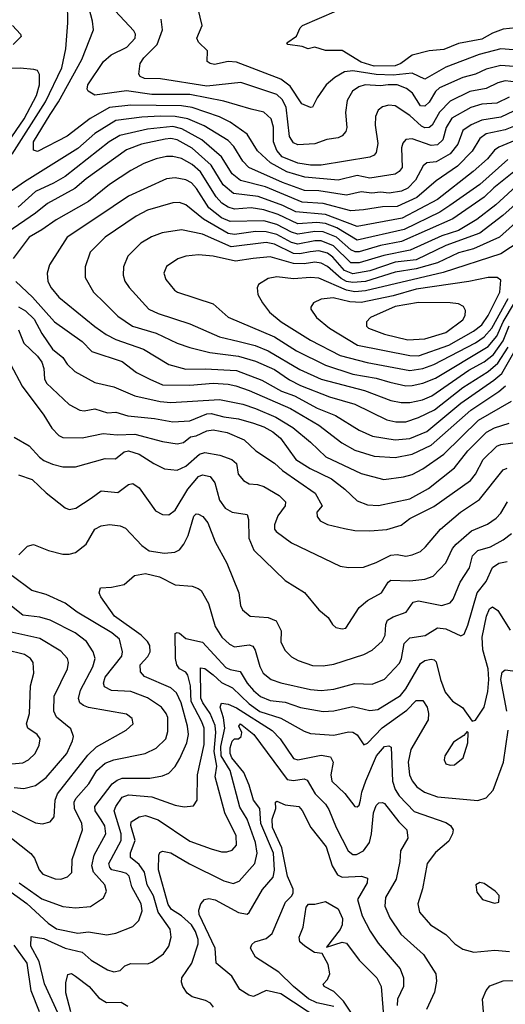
# Model space of a CAD drawing. Extents: x 1308313 to 1441400, y 959662 to 1036319.
# Tile 637 of 656: x 1390500 to 1392796, y 1002960 to 1007613. Entities that reach past the tile are written whole.
import ezdxf

# ---------------------------------------------------------------- set-up
doc = ezdxf.new("R2010")
doc.units = 0

msp = doc.modelspace()

# ---------------------------------------------------------------- linework, layer by layer
at = {"layer": '0CON10XD'}
for points in [[(1390465, 1006977), (1390623, 1007225), (1390700, 1007385), (1390719.3, 1007475), (1390728.5, 1007598.5), (1390725.8, 1007695.7), (1390721.9, 1007835), (1390704.8, 1007924.8), (1390629.6, 1008175), (1390607.2, 1008395), (1390573.7, 1008463.7), (1390525, 1008531.4), (1390428.6, 1008588.6)], [(1392835, 1007469.8), (1392775, 1007475.2), (1392672.5, 1007447.5), (1392515, 1007388.1), (1392415, 1007332.3), (1392355, 1007360.7), (1392265, 1007351.3), (1392185, 1007353.9), (1392075, 1007371.2), (1392035, 1007366), (1391990, 1007340), (1391949.1, 1007305), (1391906, 1007244), (1391885, 1007198.8), (1391875, 1007197.1), (1391834.5, 1007215), (1391778.3, 1007298.3), (1391735, 1007331.7), (1391525, 1007411.6), (1391485, 1007414.7), (1391421.2, 1007401.2), (1391400, 1007405), (1391386, 1007415), (1391387.5, 1007465), (1391345, 1007506.7), (1391338, 1007525), (1391362.9, 1007585), (1391324.4, 1007745)], [(1392813.3, 1007246.7), (1392755, 1007219), (1392685, 1007214), (1392632.3, 1007197.7), (1392543.2, 1007146.8), (1392516.8, 1007103.2), (1392499.8, 1007045), (1392475, 1007021.2), (1392445, 1007018.7), (1392355, 1007049.5), (1392325, 1007046.5), (1392311.2, 1007028.8), (1392305, 1007007.5), (1392307.5, 1006915), (1392294.4, 1006895.6), (1392275, 1006883.2), (1392155, 1006863.4), (1392095, 1006877.2), (1392005, 1006854.4), (1391848.1, 1006868.1), (1391763.1, 1006893.1), (1391686.3, 1006936.3), (1391625, 1006992.3), (1391575, 1007071.5), (1391495, 1007129), (1391444.3, 1007154.3), (1391315, 1007197.9), (1391265, 1007205.4), (1391025, 1007209.5), (1390925, 1007198.3), (1390834.1, 1007145.9), (1390725, 1007062.6), (1390585, 1006990), (1390565, 1006996.7), (1390565.9, 1007035), (1390644.2, 1007165), (1390684.5, 1007225), (1390794.3, 1007425), (1390849.2, 1007565), (1390845.3, 1007605), (1390820.5, 1007695)], [(1392875, 1007314.8), (1392795.6, 1007324.4), (1392760.5, 1007315), (1392705, 1007288.3), (1392627.2, 1007272.8), (1392535, 1007227.4), (1392484.4, 1007175.6), (1392450.2, 1007115), (1392435, 1007103.8), (1392415, 1007102.4), (1392399.5, 1007109.5), (1392345, 1007160.2), (1392275, 1007205.4), (1392245, 1007209.6), (1392215, 1007200.5), (1392194.5, 1007185), (1392181.5, 1007155), (1392180, 1007115), (1392192.4, 1007027.6), (1392184.6, 1006985.4), (1392175, 1006971.9), (1392155, 1006962.5), (1391924.8, 1006925.2), (1391875, 1006924.8), (1391815, 1006935.5), (1391741.1, 1006965), (1391716.2, 1006995), (1391700.7, 1007035), (1391700.5, 1007105), (1391689.1, 1007145), (1391655, 1007175.9), (1391595, 1007190.5), (1391465, 1007228), (1391305, 1007258.5), (1391125, 1007260), (1391005, 1007277.2), (1390855.7, 1007255.7), (1390823.8, 1007275), (1390818.8, 1007285), (1390822.2, 1007305), (1390896.1, 1007415), (1390932.9, 1007447.1), (1391007.5, 1007482.5), (1391046.2, 1007525), (1391047.1, 1007545), (1391039.9, 1007559.9), (1390952.3, 1007655)], [(1392845, 1007574.8), (1392785, 1007567.2), (1392735, 1007549.3), (1392685, 1007520.8), (1392575, 1007500.3), (1392505, 1007471.2), (1392435, 1007466.1), (1392355, 1007445.9), (1392301.4, 1007405), (1392275, 1007394.2), (1392175, 1007393.7), (1392115, 1007412.8), (1392025, 1007466.8), (1391945, 1007466.7), (1391895, 1007482.5), (1391864.4, 1007474.4), (1391835.6, 1007485.6), (1391767.5, 1007495), (1391763.1, 1007503.1), (1391808.6, 1007535), (1391826.7, 1007575), (1391837.5, 1007585), (1391997.1, 1007655)], [(1392875, 1007388.3), (1392775, 1007396.3), (1392705, 1007379), (1392655, 1007355.6), (1392595, 1007339.4), (1392485, 1007290.2), (1392466.2, 1007273.8), (1392435, 1007223.5), (1392415, 1007203.7), (1392395, 1007206), (1392357.1, 1007265), (1392328, 1007288), (1392285, 1007304.8), (1392241.2, 1007305), (1392205, 1007300.2), (1392133.8, 1007305), (1392103.8, 1007296.2), (1392073.8, 1007275), (1392048.5, 1007231.5), (1392040.6, 1007175), (1392046.1, 1007103.9), (1392041.5, 1007085), (1392025, 1007063.8), (1392005, 1007054.1), (1391952.8, 1007047.2), (1391895, 1007026.2), (1391815, 1007021.5), (1391795, 1007031.1), (1391775, 1007061.4), (1391759.5, 1007199.5), (1391741.3, 1007235), (1391715, 1007259), (1391545, 1007316.3), (1391385, 1007298.7), (1391166.7, 1007333.3), (1391090, 1007335), (1391070, 1007345), (1391063.8, 1007355), (1391069.6, 1007405), (1391087.5, 1007432.5), (1391150.8, 1007495), (1391175.8, 1007565), (1391168.5, 1007615)], [(1390466.7, 1007585), (1390504.3, 1007545), (1390507.4, 1007532.6), (1390470, 1007495)], [(1390446.1, 1007033.9), (1390521.2, 1007145), (1390579.7, 1007255), (1390594.3, 1007305), (1390593.5, 1007353.5), (1390585, 1007372), (1390567.7, 1007377.7), (1390503.4, 1007383.4), (1390415, 1007381.6)], [(1392835, 1007179.8), (1392775, 1007152.9), (1392685, 1007138.3), (1392633.9, 1007116.1), (1392595, 1007088.8), (1392571, 1007025), (1392535, 1006978.9), (1392469, 1006941), (1392425, 1006935.8), (1392407.5, 1006922.5), (1392371.9, 1006855), (1392335, 1006816.8), (1392305, 1006803.1), (1392246.3, 1006793.7), (1392205, 1006798.4), (1392165, 1006792.6), (1392115, 1006799), (1392045, 1006784), (1391915, 1006804.2), (1391846, 1006806), (1391743.1, 1006843.1), (1391583.8, 1006915), (1391555, 1006944), (1391512.9, 1007012.9), (1391485, 1007042.4), (1391371.8, 1007111.8), (1391295, 1007143.9), (1391235.6, 1007155.6), (1391165, 1007156.6), (1391077.1, 1007152.9), (1390955, 1007135.9), (1390854.9, 1007075.1), (1390775, 1007004.8), (1390523, 1006847), (1390445, 1006791.4)], [(1392865, 1007121), (1392795, 1007092.8), (1392705, 1007072.8), (1392675, 1007051.6), (1392639, 1006991), (1392569.5, 1006920.5), (1392468.5, 1006851.5), (1392376.7, 1006773.3), (1392285, 1006729.4), (1392215, 1006728.6), (1392125, 1006714.8), (1392065, 1006709.5), (1391935, 1006744.3), (1391835, 1006751), (1391662.7, 1006822.7), (1391543.3, 1006853.3), (1391505.2, 1006885), (1391453.8, 1006965), (1391361, 1007045), (1391267.1, 1007097.1), (1391225, 1007107.6), (1391105, 1007095.2), (1390974.3, 1007065.7), (1390923.3, 1007035), (1390715, 1006872.3), (1390660.1, 1006839.9), (1390575, 1006800.4), (1390492.7, 1006727.3)], [(1392905, 1007068.7), (1392765, 1007010), (1392744.1, 1006995.9), (1392711.7, 1006955), (1392644.1, 1006895.9), (1392475, 1006763.7), (1392308, 1006675), (1392095, 1006636.2), (1391945, 1006692.9), (1391805, 1006704.1), (1391744.7, 1006734.7), (1391627.7, 1006777.7), (1391511.1, 1006791.1), (1391461.7, 1006831.7), (1391405, 1006925.7), (1391316.2, 1007006.2), (1391245, 1007044.5), (1391215, 1007050.7), (1391188.5, 1007048.5), (1391075.4, 1007024.6), (1391005, 1006997.5), (1390815, 1006861), (1390761.3, 1006815), (1390631.2, 1006745), (1390575, 1006699), (1390445, 1006609.3)], [(1392807.9, 1006952.1), (1392675, 1006834.4), (1392533.8, 1006735), (1392486.1, 1006703.9), (1392318.2, 1006621.8), (1392095, 1006571.3), (1391998.6, 1006628.6), (1391945, 1006649.6), (1391905, 1006654.7), (1391815, 1006648.6), (1391721.8, 1006691.8), (1391655, 1006714.9), (1391595, 1006723), (1391515, 1006718.2), (1391485, 1006726.2), (1391455.9, 1006745.9), (1391429.3, 1006775), (1391354.4, 1006894.4), (1391315, 1006928.1), (1391265, 1006956.6), (1391225, 1006966.8), (1391195, 1006966.4), (1391145, 1006955.9), (1391087.4, 1006932.6), (1391025, 1006900), (1390925, 1006834.7), (1390825.8, 1006754.2), (1390672.3, 1006667.7), (1390605, 1006619.2), (1390544.6, 1006585), (1390468.9, 1006485)], [(1392835.7, 1006894.3), (1392741.7, 1006818.3), (1392696.4, 1006773.6), (1392548, 1006672), (1392305, 1006563.9), (1392205, 1006545.4), (1392105, 1006515.1), (1392085.4, 1006515.4), (1392065, 1006525.5), (1391997.3, 1006585), (1391935, 1006610), (1391895, 1006612.7), (1391815, 1006599.4), (1391785, 1006608.1), (1391715, 1006644.6), (1391655, 1006662.1), (1391495, 1006659), (1391455, 1006676.5), (1391394.5, 1006724.5), (1391336.5, 1006815), (1391312, 1006842), (1391285, 1006856.6), (1391235.2, 1006865.2), (1391195, 1006860), (1391015, 1006778.8), (1390869.2, 1006680.8), (1390724.6, 1006585), (1390640.9, 1006455), (1390630, 1006415), (1390633.8, 1006375), (1390649.2, 1006345), (1390685, 1006302.3), (1390855, 1006162.7), (1390909.1, 1006125), (1390955, 1006101.8), (1391085.9, 1006055.9), (1391205, 1005982.7), (1391285, 1005960.9), (1391377, 1005963), (1391525, 1005954.8), (1391645, 1005909.4), (1391738.2, 1005858.2), (1391798.9, 1005835), (1391907.1, 1005777.1), (1391992.3, 1005742.3), (1392105, 1005673.5), (1392168.6, 1005645), (1392275, 1005627.3)], [(1392866.3, 1006843.7), (1392751.3, 1006738.7), (1392660.9, 1006669.1), (1392575, 1006616.7), (1392495, 1006590.9), (1392345.5, 1006524.5), (1392220.9, 1006499.1), (1392105, 1006463.1), (1392065.6, 1006464.4), (1391984, 1006544), (1391925, 1006568.3), (1391895, 1006568.5), (1391815, 1006551.9), (1391785, 1006560.2), (1391715, 1006597.4), (1391665, 1006610.5), (1391615, 1006611.5), (1391515, 1006598.1), (1391485, 1006601.9), (1391369.9, 1006669.9), (1391285, 1006738.7), (1391255, 1006748.9), (1391225, 1006748), (1391105, 1006712.9), (1391050.6, 1006685), (1390905, 1006585.3), (1390833.1, 1006515), (1390810, 1006445), (1390810.5, 1006395), (1390849.1, 1006325), (1390901.8, 1006275), (1390965, 1006211.2), (1391033.8, 1006163.9), (1391145, 1006132.2), (1391244, 1006084), (1391305, 1006064.1), (1391399.6, 1006039.6), (1391535, 1006023.2), (1391615, 1005999.6), (1391705, 1005960.2), (1391775, 1005910.7), (1391827.1, 1005885), (1391965, 1005830.4), (1392085, 1005795.7), (1392235, 1005721.9), (1392277.6, 1005712.4)], [(1392915.3, 1006804.7), (1392783.1, 1006686.9), (1392675.7, 1006604.3), (1392515, 1006545.4), (1392375, 1006478.8), (1392275, 1006467.4), (1392155, 1006426.8), (1392075, 1006412.3), (1392035, 1006427.1), (1391980, 1006490), (1391955, 1006509.3), (1391915, 1006520.5), (1391873.7, 1006516.3), (1391825, 1006506.4), (1391795, 1006508.7), (1391705, 1006552.5), (1391665, 1006559.9), (1391500.2, 1006540.2), (1391365, 1006598.9), (1391265, 1006620.4), (1391173.7, 1006606.4), (1391123.5, 1006586.5), (1391073.4, 1006556.6), (1391011.5, 1006495), (1390990.4, 1006445), (1390989.6, 1006405), (1390997.3, 1006377.3), (1391017.3, 1006347.3), (1391111.5, 1006245), (1391155, 1006223.7), (1391305.2, 1006175.2), (1391445, 1006113.9), (1391537.3, 1006092.7), (1391613.4, 1006073.4), (1391675, 1006048.5), (1391825, 1005960), (1391925, 1005914.8), (1392130.1, 1005860.1), (1392255, 1005813), (1392303.8, 1005803.8)], [(1392966.8, 1006763.2), (1392768.5, 1006585), (1392645, 1006529.8), (1392575, 1006510.5), (1392475, 1006464.6), (1392375, 1006435.8), (1392275, 1006420.5), (1392135, 1006376), (1392075, 1006370.4), (1392045, 1006375.9), (1392019.1, 1006389.1), (1391955, 1006445.9), (1391925, 1006462.3), (1391895, 1006466.6), (1391845, 1006459.2), (1391795, 1006460.8), (1391685, 1006492.9), (1391604.2, 1006484.3), (1391521, 1006471), (1391415, 1006495.3), (1391345, 1006501.8), (1391285, 1006495.4), (1391247.4, 1006482.6), (1391195, 1006445.8), (1391181.9, 1006415), (1391191.9, 1006385), (1391232, 1006335), (1391246.7, 1006325), (1391415, 1006270.4), (1391485, 1006207.1), (1391704.6, 1006114.6), (1391808.5, 1006048.5), (1391945, 1005980.8), (1392075, 1005938.3), (1392185, 1005919.3), (1392249.7, 1005900.3), (1392325, 1005882.6)], [(1392865, 1006566.3), (1392775, 1006506.7), (1392501.7, 1006418.3), (1392135, 1006331.5), (1392085, 1006327.1), (1392045, 1006334.4), (1391915, 1006391.6), (1391875, 1006395.2), (1391795, 1006389), (1391715, 1006398), (1391675, 1006390), (1391629.3, 1006360.7), (1391623.1, 1006345), (1391626.5, 1006315), (1391647.3, 1006275), (1391681, 1006231), (1391735.5, 1006185), (1391875, 1006099.2), (1392015, 1006026.2), (1392142.7, 1005992.7), (1392345, 1005954.5)], [(1392385, 1006024.5), (1392528.1, 1006075), (1392645, 1006141), (1392685, 1006170.8), (1392715, 1006214.3), (1392769.6, 1006325), (1392775, 1006382.5), (1392756.7, 1006395), (1392715.3, 1006395.3), (1392623.8, 1006375), (1392375, 1006339.1), (1392265, 1006307.4), (1392115, 1006276.9), (1392060.1, 1006280.1), (1391981.6, 1006298.4), (1391925, 1006292.1), (1391889.2, 1006275), (1391875.8, 1006255), (1391877.1, 1006245), (1391903.5, 1006205), (1391964.8, 1006154.8), (1392097.1, 1006075), (1392345, 1006026), (1392385, 1006024.5)], [(1390482.7, 1006375), (1390561, 1006301), (1390664.6, 1006185), (1390795, 1006091.4), (1390841.1, 1006045), (1390985, 1005998.1), (1391052.5, 1005945), (1391115, 1005914.7), (1391175, 1005886.8), (1391305, 1005885.6), (1391415, 1005894.5), (1391485, 1005891.1), (1391522.2, 1005882.2), (1391585, 1005860.6), (1391780, 1005775), (1391915, 1005697), (1392022.6, 1005612.6), (1392085, 1005578.6), (1392175, 1005550.2), (1392275, 1005544.3)], [(1392345, 1005954.5), (1392405, 1005964.2), (1392457.3, 1005982.7), (1392655, 1006086.6), (1392696.1, 1006113.9), (1392731.5, 1006155), (1392809, 1006295)], [(1390495, 1006255.5), (1390527.2, 1006237.2), (1390568.3, 1006198.3), (1390605, 1006130), (1390655, 1006056.7), (1390705, 1006015.8), (1390725, 1005985.7), (1390760.8, 1005950.8), (1390855, 1005897.9), (1390945, 1005877.5), (1391045, 1005835.3), (1391165, 1005809.2), (1391215.6, 1005804.4), (1391445, 1005817.8), (1391555, 1005795.6), (1391615, 1005776), (1391711.1, 1005735), (1391792, 1005685), (1391875, 1005617.1), (1391947, 1005547), (1392115, 1005468.8), (1392220.8, 1005440.8), (1392315, 1005451.9), (1392355, 1005464.2), (1392405, 1005489.8), (1392505, 1005560.2), (1392669.1, 1005720.9), (1392825, 1005810.7)], [(1392335, 1006099.5), (1392415, 1006104.8), (1392515, 1006135.2), (1392595.4, 1006195), (1392606.4, 1006215), (1392608.2, 1006238.2), (1392597.2, 1006257.2), (1392575, 1006269.7), (1392535, 1006275.2), (1392385, 1006276), (1392275, 1006258.3), (1392159.2, 1006205), (1392138.9, 1006185), (1392140, 1006165), (1392149.4, 1006155), (1392225, 1006126.8), (1392335, 1006099.5)], [(1392325, 1005882.6), (1392355, 1005883.7), (1392405.6, 1005895), (1392465, 1005918.5), (1392715, 1006068.7), (1392755, 1006117.1), (1392784.7, 1006185.3), (1392838.9, 1006275)], [(1392303.8, 1005803.8), (1392345, 1005804.4), (1392403.7, 1005816.3), (1392448.7, 1005835), (1392623.1, 1005956.9), (1392695, 1005995.4), (1392739.3, 1006030.7), (1392785, 1006094.8), (1392813.8, 1006166.2)], [(1390495, 1006147.5), (1390520, 1006085), (1390585, 1006022.7), (1390605.3, 1005995), (1390615.3, 1005965), (1390617.8, 1005915), (1390627.7, 1005895), (1390735, 1005794.5), (1390785, 1005767.1), (1390805, 1005764.6), (1390855, 1005774.7), (1390915, 1005754.7), (1390955, 1005758), (1391011.6, 1005741.6), (1391138.3, 1005728.3), (1391225, 1005711.9), (1391305, 1005717.7), (1391385, 1005750.2), (1391405, 1005752.7), (1391465, 1005736), (1391535, 1005727.5), (1391605, 1005707), (1391655, 1005688.6), (1391696.8, 1005665), (1391732.8, 1005635), (1391804.9, 1005534.9), (1391872.7, 1005492.7), (1391974, 1005444), (1392037.3, 1005395), (1392095, 1005339.1), (1392145, 1005320), (1392196.9, 1005316.9), (1392345, 1005348.1), (1392432.9, 1005397.1), (1392555.9, 1005495), (1392618.3, 1005575), (1392706.6, 1005663.4), (1392745, 1005684.4), (1392814.4, 1005705.6)], [(1392275, 1005627.3), (1392345, 1005633.3), (1392425, 1005667.4), (1392585, 1005801.5), (1392741.2, 1005908.8), (1392778.5, 1005941.5), (1392848.4, 1006061.6)], [(1392277.6, 1005712.4), (1392325, 1005713), (1392385, 1005732.6), (1392460.8, 1005769.2), (1392595, 1005875.2), (1392715, 1005950.9), (1392760.7, 1005989.3), (1392809.8, 1006065)], [(1390457.5, 1005985), (1390511.6, 1005881.6), (1390615, 1005744.4), (1390652, 1005682), (1390685, 1005648.1), (1390705, 1005639.1), (1390795, 1005636.4), (1390895, 1005657.6), (1390960.7, 1005650.7), (1391045, 1005654.2), (1391175, 1005618.9), (1391245, 1005608.5), (1391275, 1005615.6), (1391307.8, 1005642.2), (1391335, 1005646.2), (1391385, 1005670.4), (1391415, 1005674.1), (1391481.7, 1005661.7), (1391561.9, 1005628.1), (1391616.8, 1005575), (1391705, 1005517.6), (1391742, 1005482), (1391896.4, 1005375), (1391930, 1005315), (1391904.5, 1005285), (1391906.4, 1005265), (1391920, 1005245), (1391955, 1005227.9), (1392035, 1005208.2), (1392085, 1005199.6), (1392155, 1005197.8), (1392235, 1005203.5), (1392303.8, 1005225), (1392344.3, 1005255), (1392457.4, 1005312.6), (1392631.1, 1005435), (1392654.2, 1005465), (1392690.5, 1005535), (1392755, 1005598.1), (1392775, 1005605.7), (1392865, 1005617.6)], [(1392275, 1005544.3), (1392355, 1005560.2), (1392445, 1005602.4), (1392632.5, 1005767.5), (1392764.9, 1005855.1), (1392796.6, 1005883.4)], [(1390475, 1005640.5), (1390545, 1005599.1), (1390593.9, 1005545), (1390615, 1005530.4), (1390655, 1005512.1), (1390705, 1005499.6), (1390765, 1005500.4), (1390905, 1005540), (1390953, 1005537), (1390995, 1005570.3), (1391015, 1005575.3), (1391065, 1005559.2), (1391133.8, 1005516.2), (1391185, 1005490.8), (1391245, 1005484.6), (1391285, 1005502.9), (1391350.2, 1005559.8), (1391375, 1005567.1), (1391446.4, 1005555), (1391502.5, 1005535), (1391525.9, 1005515), (1391533.6, 1005465), (1391558.1, 1005435), (1391585, 1005419.6), (1391625, 1005417.1), (1391655, 1005407.6), (1391726.4, 1005365), (1391757.3, 1005335), (1391754.6, 1005315), (1391721, 1005269), (1391705, 1005226.2), (1391704.6, 1005205), (1391712.2, 1005195), (1391785, 1005141.5), (1392015, 1005030.6), (1392055, 1005023.5), (1392125, 1005026.5), (1392185, 1005047.9), (1392255, 1005082.9), (1392285, 1005085.3), (1392325, 1005077.7), (1392355, 1005083.8), (1392395, 1005100), (1392417.8, 1005122.3), (1392488.5, 1005205), (1392584, 1005286), (1392673.3, 1005345), (1392785, 1005485.5), (1392805, 1005493.1)], [(1390495, 1005462.9), (1390560.2, 1005440.2), (1390625, 1005377.5), (1390715, 1005306.7), (1390735, 1005297.8), (1390766, 1005305), (1390838.2, 1005351.8), (1390885, 1005387.1), (1390965, 1005378.8), (1391015, 1005416.4), (1391035, 1005420.9), (1391065, 1005400), (1391142.6, 1005292.6), (1391175, 1005274.5), (1391205, 1005272.5), (1391235, 1005294.4), (1391295.6, 1005394.4), (1391345, 1005454.7), (1391365, 1005462.9), (1391400.8, 1005455), (1391422.4, 1005425), (1391445, 1005342.9), (1391471.2, 1005305), (1391505, 1005286), (1391575.8, 1005275), (1391581.8, 1005251.8), (1391583.1, 1005163.1), (1391606.5, 1005106.5), (1391755, 1004963.1), (1391846.6, 1004906.6), (1391915, 1004824.2), (1391958.3, 1004788.3), (1391979.2, 1004755), (1391995, 1004740), (1392025, 1004734.2), (1392041.7, 1004738.3), (1392105.6, 1004835), (1392145, 1004867.9), (1392211.1, 1004905), (1392242.3, 1004955), (1392255, 1004964.6), (1392345, 1004961.7), (1392415, 1004969.4), (1392455, 1004982.9), (1392514.4, 1005045.6), (1392546.5, 1005113.5), (1392563.2, 1005135), (1392635, 1005198), (1392711.2, 1005228.8), (1392753, 1005257), (1392775, 1005280.9), (1392806, 1005334)], [(1390496.6, 1005083.4), (1390537.5, 1005125), (1390565, 1005132.7), (1390636.7, 1005105), (1390705, 1005086.9), (1390735, 1005086.9), (1390765, 1005095.4), (1390814.5, 1005135), (1390855.5, 1005205), (1390885, 1005220.7), (1390925, 1005227.7), (1390975, 1005221.1), (1391000, 1005210), (1391077.7, 1005127.7), (1391113.2, 1005103.2), (1391185, 1005092.2), (1391233.4, 1005096.6), (1391255, 1005107.5), (1391276.1, 1005133.9), (1391297.1, 1005175), (1391323.4, 1005266.6), (1391335, 1005278.1), (1391345, 1005276.7), (1391365.5, 1005265), (1391390.4, 1005235), (1391424.5, 1005145), (1391479.7, 1005045), (1391536.7, 1004905), (1391543.6, 1004845), (1391553.1, 1004825), (1391590, 1004795), (1391675, 1004787.9), (1391712.9, 1004772.9), (1391735.5, 1004725.5), (1391735, 1004672.5), (1391753.1, 1004633.1), (1391785, 1004602.2), (1391816, 1004585), (1391885, 1004561.8), (1391935, 1004559.1), (1391985, 1004566.7), (1392126.4, 1004613.6), (1392166.8, 1004633.2), (1392213.3, 1004676.7), (1392227.1, 1004705), (1392231.1, 1004755), (1392239.1, 1004775), (1392265, 1004791.6), (1392327.2, 1004812.7), (1392360, 1004860), (1392385, 1004866.5), (1392495, 1004844.1), (1392535, 1004856.7), (1392549.2, 1004875), (1392582.4, 1004955), (1392626.8, 1005023.2), (1392641.2, 1005078.8), (1392665, 1005104.2), (1392725, 1005122.2), (1392785, 1005155.2), (1392824.8, 1005185.2)], [(1390497.4, 1003535), (1390605, 1003459.2), (1390705, 1003422.8), (1390765, 1003415.9), (1390835, 1003422.5), (1390896.1, 1003463.9), (1390910.9, 1003495), (1390903.6, 1003525), (1390849.2, 1003585), (1390842, 1003615), (1390852.6, 1003665), (1390908.1, 1003765), (1390903.4, 1003803.4), (1390885, 1003832.2), (1390856.7, 1003875), (1390855.8, 1003895), (1390937.8, 1004002.2), (1390960.5, 1004019.5), (1390985, 1004028.4), (1391115, 1004028.9), (1391175, 1004040), (1391205, 1004052.7), (1391235, 1004083.3), (1391257.5, 1004122.5), (1391290.5, 1004195), (1391299, 1004235), (1391294, 1004275), (1391264.1, 1004385), (1391242.2, 1004432.2), (1391215, 1004455.8), (1391089.7, 1004509.7), (1391071.5, 1004531.5), (1391069.1, 1004565), (1391106, 1004604), (1391116.6, 1004625), (1391115.3, 1004655), (1391104.7, 1004675), (1391074, 1004705), (1390948.5, 1004795), (1390884.2, 1004885), (1390876.2, 1004905), (1390882.3, 1004927.7), (1390935, 1004931.1), (1390995, 1004944.4), (1391043.8, 1004986.2), (1391095, 1004996.2), (1391160.6, 1004980.6), (1391235, 1004942.2), (1391315, 1004935.6), (1391344.4, 1004924.4), (1391357.5, 1004915), (1391393.4, 1004853.4), (1391425, 1004745.6), (1391455.4, 1004695), (1391491.5, 1004661.5), (1391515, 1004650), (1391585, 1004658.2), (1391601.8, 1004651.8), (1391613.3, 1004633.3), (1391635, 1004555.7), (1391651.8, 1004525), (1391689.4, 1004495), (1391735, 1004479.2), (1391875, 1004448.2), (1391925, 1004443.7), (1391985, 1004448.6), (1392085, 1004476.5), (1392166.3, 1004473.7), (1392225, 1004496.2), (1392295, 1004571.5), (1392305.3, 1004595), (1392317.8, 1004665), (1392345, 1004692), (1392417.4, 1004702.6), (1392475, 1004739.3), (1392515, 1004734.7), (1392585, 1004701.9), (1392600.6, 1004709.4), (1392618.5, 1004751.5), (1392662.8, 1004905), (1392705, 1004957.9), (1392735.8, 1005024.2), (1392765, 1005045.3), (1392805, 1005053.3)], [(1390423.8, 1003775), (1390552.7, 1003672.7), (1390571.2, 1003651.2), (1390592.5, 1003595), (1390609.4, 1003575), (1390667.6, 1003552.4), (1390695, 1003552.3), (1390726.7, 1003563.3), (1390746.6, 1003583.4), (1390748.4, 1003645), (1390797.2, 1003785), (1390793.5, 1003815), (1390759.5, 1003885), (1390757.9, 1003915), (1390766.6, 1003933.4), (1390827.6, 1004002.4), (1390865.8, 1004065), (1390905, 1004099.5), (1390945.9, 1004115.9), (1391094, 1004145), (1391145, 1004170.4), (1391191.5, 1004215), (1391201.1, 1004248.9), (1391200.6, 1004315), (1391193.2, 1004335), (1391170.4, 1004365), (1391105, 1004408.4), (1391025, 1004439), (1390935, 1004442.9), (1390901, 1004461), (1390897.1, 1004477.1), (1390905, 1004505.4), (1390982.9, 1004605), (1390986.4, 1004626.4), (1390972.9, 1004685), (1390935.4, 1004715), (1390772.8, 1004812.8), (1390715, 1004856.2), (1390625, 1004896.7), (1390557.5, 1004915), (1390465.7, 1004985)], [(1390401.5, 1003905), (1390575, 1003817.9), (1390607.6, 1003812.4), (1390645, 1003822.9), (1390663.8, 1003846.2), (1390668, 1003925), (1390679.8, 1003955), (1390821.8, 1004138.2), (1390862.9, 1004177.1), (1391004.3, 1004255), (1391037.1, 1004285), (1391031.4, 1004311.4), (1391005, 1004330.9), (1390825, 1004363.1), (1390801.5, 1004371.5), (1390785.2, 1004385.2), (1390779.2, 1004405), (1390788.3, 1004445), (1390846.8, 1004555), (1390856.6, 1004595), (1390848.5, 1004625), (1390816.9, 1004675), (1390762.5, 1004715), (1390645, 1004775.7), (1390595, 1004789.7), (1390515, 1004799.3), (1390461.2, 1004841.2)], [(1390415, 1003522.5), (1390535, 1003436.6), (1390635, 1003343.8), (1390675, 1003316.1), (1390775, 1003297), (1390825, 1003302.2), (1390911.9, 1003288.1), (1390955, 1003296.2), (1391035, 1003328.1), (1391063.1, 1003356.9), (1391078.8, 1003401.2), (1391075.2, 1003435), (1391030.2, 1003515), (1391017.8, 1003565), (1391005, 1003578.4), (1390985, 1003584.4), (1390935.9, 1003595.9), (1390926, 1003606), (1390922, 1003625), (1390979.7, 1003735), (1390980.3, 1003765), (1390947.5, 1003875), (1390954.3, 1003895), (1390985, 1003939.4), (1391015, 1003949.4), (1391125, 1003941.3), (1391235, 1003901.3), (1391277.1, 1003892.9), (1391321.5, 1003898.5), (1391339.1, 1003925), (1391340.7, 1004045), (1391372, 1004188), (1391371.7, 1004265), (1391361.8, 1004295), (1391310.8, 1004390.8), (1391307.8, 1004465), (1391295.9, 1004515.9), (1391285, 1004530), (1391255, 1004546.2), (1391242.5, 1004565), (1391236.7, 1004595), (1391235, 1004712.5), (1391245, 1004717.5), (1391255, 1004713.3), (1391285, 1004688.2), (1391365, 1004670.8), (1391475, 1004551.6), (1391495, 1004542), (1391543.2, 1004533.2), (1391575, 1004477.1), (1391605, 1004442.9), (1391639.2, 1004415), (1391685, 1004395.2), (1391755, 1004387.5), (1391827.1, 1004362.9), (1391935, 1004343.2), (1391985, 1004346.3), (1392075, 1004367.9), (1392155, 1004349.3), (1392193.8, 1004353.8), (1392300.1, 1004419.9), (1392325, 1004451.1), (1392395, 1004570), (1392415, 1004585.4), (1392445, 1004591.5), (1392458.6, 1004588.6), (1392468.1, 1004578.1), (1392489.4, 1004495), (1392512, 1004435), (1392546.7, 1004393.3), (1392592.7, 1004362.7), (1392638.3, 1004298.3), (1392655, 1004303.3), (1392695, 1004363.8), (1392712.4, 1004437.6), (1392717.9, 1004495), (1392714.1, 1004545), (1392689.7, 1004635), (1392685.5, 1004695), (1392706, 1004795), (1392721.5, 1004828.5), (1392735, 1004838.5), (1392760.7, 1004820.7), (1392817.8, 1004727.8)], [(1390475, 1003984.2), (1390520.8, 1003979.2), (1390575, 1003993.8), (1390625, 1004031.8), (1390722.9, 1004145), (1390750.7, 1004205), (1390754.6, 1004225), (1390742.3, 1004262.3), (1390675, 1004317.3), (1390661.6, 1004345), (1390663.8, 1004416.2), (1390726.8, 1004545), (1390731.5, 1004575), (1390726.1, 1004595), (1390695, 1004628.4), (1390595, 1004688.9), (1390426.3, 1004726.3)], [(1390375, 1004088.6), (1390515, 1004101.8), (1390542.9, 1004115), (1390573.3, 1004145), (1390593.1, 1004185), (1390596.7, 1004215), (1390582.9, 1004235), (1390538.9, 1004265), (1390532.9, 1004285), (1390546.7, 1004335), (1390551.1, 1004465), (1390568, 1004525), (1390563.8, 1004575), (1390552.2, 1004595), (1390522.7, 1004612.7), (1390434, 1004635)], [(1390680.6, 1002920.6), (1390617.5, 1003057.5), (1390593.2, 1003163.2), (1390553.4, 1003235), (1390555, 1003280), (1390615, 1003271.6), (1390715, 1003226.3), (1390795.9, 1003205.9), (1390838.1, 1003168.1), (1390915, 1003123.1), (1390945, 1003114), (1390975, 1003120), (1390997.6, 1003142.4), (1391025, 1003153.8), (1391105, 1003151.1), (1391125, 1003158.9), (1391180.5, 1003199.5), (1391204.6, 1003235), (1391217, 1003277), (1391212, 1003315), (1391155.5, 1003395.5), (1391132.7, 1003472.7), (1391103, 1003525), (1391090.6, 1003585), (1391065, 1003620.6), (1391024, 1003654), (1391023.5, 1003676.5), (1391047, 1003735), (1391026.2, 1003805), (1391028.1, 1003821.9), (1391065, 1003845.4), (1391095, 1003852.5), (1391155, 1003832.5), (1391305, 1003731.1), (1391405, 1003694.7), (1391455, 1003680.4), (1391479.7, 1003680.3), (1391505, 1003688.5), (1391525, 1003712.5), (1391523.8, 1003756.2), (1391469.8, 1003865), (1391424, 1004035), (1391431.5, 1004085), (1391419, 1004155), (1391427.6, 1004245), (1391425, 1004277.8), (1391400.4, 1004335), (1391365.8, 1004385), (1391357.3, 1004407.3), (1391355, 1004550.6), (1391375, 1004547.3), (1391415, 1004516.3), (1391455, 1004481), (1391505.6, 1004455.6), (1391585, 1004380.7), (1391635, 1004343.5), (1391735, 1004312.7), (1391845, 1004250.7), (1391875, 1004240.3), (1391985, 1004231.6), (1392055, 1004248.5), (1392075, 1004246.2), (1392095, 1004233.5), (1392127.1, 1004187.1), (1392145, 1004193.5), (1392213.9, 1004266.1), (1392330.5, 1004349.5), (1392375, 1004395.4), (1392405, 1004396.5), (1392425.8, 1004365), (1392433.1, 1004335), (1392431.2, 1004305), (1392348.9, 1004165), (1392335.7, 1004105), (1392343.2, 1004045), (1392355, 1004015.6), (1392378.2, 1003988.2), (1392413.1, 1003963.1), (1392475, 1003940), (1392665, 1003922.5), (1392705, 1003935.6), (1392737.6, 1003972.4), (1392786.9, 1004105), (1392808.7, 1004255)], [(1392802.4, 1004345), (1392774, 1004495), (1392780.8, 1004529.2), (1392795, 1004540), (1392855, 1004532.3)], [(1391416.3, 1002946.3), (1391402.9, 1002965), (1391378.2, 1002978.2), (1391315, 1002996.2), (1391292.6, 1003012.6), (1391271.2, 1003045), (1391264.6, 1003065), (1391267.1, 1003085), (1391314.2, 1003155), (1391343.6, 1003246.4), (1391344.1, 1003265.9), (1391332, 1003305), (1391313, 1003335), (1391265, 1003378.8), (1391218, 1003408), (1391201.9, 1003431.9), (1391156.4, 1003595), (1391157.5, 1003665), (1391162.1, 1003677.9), (1391175, 1003683.3), (1391215, 1003676.1), (1391303.7, 1003623.7), (1391465, 1003543.1), (1391509.1, 1003530.9), (1391537.4, 1003542.6), (1391612.4, 1003625), (1391623.3, 1003675), (1391615.2, 1003725), (1391575, 1003834.5), (1391541.6, 1003891.6), (1391495.7, 1004065), (1391452, 1004135), (1391451.9, 1004178.1), (1391470.5, 1004265), (1391463.5, 1004313.5), (1391447.5, 1004365), (1391455, 1004383.5), (1391485, 1004378.2), (1391525, 1004360.8), (1391693.8, 1004253.8), (1391730.8, 1004215), (1391795, 1004121.1), (1391815.4, 1004115.4), (1391925, 1004138), (1391969, 1004129), (1391981.3, 1004105), (1391970.6, 1004045), (1391976.1, 1004015), (1392036.4, 1003956.4), (1392084, 1003895), (1392095, 1003893.5), (1392105, 1003900.6), (1392111.7, 1003925), (1392117.5, 1003962.5), (1392136.1, 1004016.1), (1392187.3, 1004135), (1392225, 1004179.2), (1392245, 1004181.4), (1392255.5, 1004175.5), (1392261.7, 1004015), (1392275.2, 1003975), (1392293.4, 1003945), (1392365, 1003871.6), (1392515, 1003819.2), (1392536.9, 1003805), (1392549.5, 1003785), (1392546.4, 1003765), (1392528.1, 1003731.9), (1392465, 1003677.1), (1392426.9, 1003625), (1392404.7, 1003505.3), (1392382.9, 1003435), (1392389.6, 1003395), (1392442.2, 1003335), (1392515, 1003289.5), (1392556.6, 1003246.6), (1392595, 1003221.5), (1392647.4, 1003207.4), (1392745.4, 1003215.4), (1392815, 1003210)], [(1391918.5, 1002888.5), (1391735, 1003009), (1391665, 1003025.3), (1391605, 1002997.7), (1391583.2, 1003003.2), (1391540.2, 1003030.2), (1391503.3, 1003093.2), (1391428.5, 1003155), (1391423.9, 1003225), (1391349.1, 1003385), (1391347.1, 1003405), (1391356.2, 1003435), (1391373.8, 1003455), (1391395, 1003460.6), (1391425, 1003454.5), (1391535, 1003394.7), (1391575, 1003386.8), (1391585.2, 1003394.8), (1391647.7, 1003502.3), (1391699.1, 1003560.9), (1391704, 1003594), (1391700.1, 1003675), (1391640.5, 1003815), (1391636.1, 1003885), (1391604.8, 1003925), (1391585.6, 1003995.6), (1391560.5, 1004055), (1391503.7, 1004125), (1391494.8, 1004145), (1391495, 1004172.5), (1391505, 1004204), (1391515, 1004214.2), (1391535, 1004214.2), (1391547.7, 1004225), (1391550, 1004245), (1391536.9, 1004275), (1391544.8, 1004285.2), (1391606.7, 1004235), (1391765, 1004023.2), (1391795, 1004017.5), (1391845, 1004025.4), (1391859.7, 1004019.7), (1391897.6, 1003955), (1391945.8, 1003905.8), (1391961.5, 1003881.5), (1391995.5, 1003795.5), (1392053.4, 1003685), (1392075, 1003667.8), (1392092.5, 1003667.5)], [(1392535, 1004090), (1392555, 1004092), (1392596.2, 1004125), (1392618, 1004195), (1392620, 1004245), (1392615, 1004250), (1392599.3, 1004230.7), (1392550.3, 1004199.7), (1392510, 1004135), (1392506.2, 1004115), (1392515, 1004096.7), (1392535, 1004090)], [(1391985, 1002950.4), (1391905, 1002967.7), (1391865, 1002986.8), (1391793.8, 1003043.8), (1391725, 1003112.2), (1391615, 1003183.1), (1391590.8, 1003225), (1391597, 1003243), (1391612, 1003255), (1391665, 1003271.5), (1391693.1, 1003295), (1391756.7, 1003443.2), (1391785, 1003470.7), (1391792.4, 1003485), (1391792.3, 1003505), (1391766, 1003565), (1391739.1, 1003699.1), (1391695.2, 1003795), (1391693.4, 1003835), (1391711.5, 1003885), (1391710, 1003915), (1391715, 1003920.6), (1391755, 1003903.1), (1391819.2, 1003895), (1391835, 1003875.7), (1391876.8, 1003795), (1391948.9, 1003705), (1391977.2, 1003615), (1392002.8, 1003572.8), (1392025, 1003561.8), (1392116.4, 1003566.4), (1392145, 1003556.7), (1392143.1, 1003535), (1392097.1, 1003455), (1392119, 1003379), (1392156.6, 1003306.6), (1392195, 1003249.6), (1392298.3, 1003128.3), (1392314.7, 1003084.7), (1392314.1, 1003045), (1392286.3, 1002985), (1392284.4, 1002955)], [(1392092.5, 1003667.5), (1392125.1, 1003684.9), (1392153.2, 1003725), (1392163.8, 1003765), (1392173.4, 1003865), (1392185, 1003899.2), (1392197.4, 1003912.6), (1392215, 1003914.4), (1392225, 1003908.5), (1392291.7, 1003821.7), (1392330, 1003785), (1392334.4, 1003745), (1392300.6, 1003685), (1392297.5, 1003635), (1392279, 1003551), (1392230, 1003465), (1392225.5, 1003424.5), (1392249.2, 1003369.2), (1392301.9, 1003291.9), (1392408.6, 1003195), (1392466.5, 1003105), (1392469.7, 1003070.3), (1392461.7, 1003018.3), (1392423.6, 1002935)], [(1392745, 1003437.5), (1392765, 1003442.5), (1392766.7, 1003475), (1392747.5, 1003495), (1392695, 1003531.2), (1392675, 1003536.2), (1392656.7, 1003525), (1392660.5, 1003490.5), (1392687.5, 1003455), (1392745, 1003437.5)], [(1392077.6, 1002905), (1392031.6, 1002975), (1391985, 1003021.2), (1391940, 1003045), (1391934.3, 1003055), (1391955, 1003076.9), (1391966.1, 1003105), (1391957.9, 1003147.9), (1391930.4, 1003200.4), (1391894.1, 1003205), (1391848.1, 1003235), (1391824.5, 1003255), (1391821.8, 1003278.2), (1391839.7, 1003325), (1391855, 1003420), (1391865, 1003433.3), (1391895, 1003433.3), (1391945, 1003446.7), (1392005, 1003410.9), (1392026.7, 1003365), (1392024.1, 1003335), (1392015.5, 1003314.5), (1391950.6, 1003230.6), (1392025, 1003253.2), (1392045, 1003248.9), (1392105, 1003168.9), (1392188.4, 1003085), (1392209.5, 1003045), (1392221.1, 1002885)], [(1390594.8, 1002924.8), (1390554.5, 1003024.5), (1390535.2, 1003155), (1390475, 1003240)], [(1390741.9, 1002925), (1390718.1, 1003015), (1390718.2, 1003061.8), (1390728.3, 1003101.7), (1390745, 1003105.4), (1390765, 1003093.3), (1390828.8, 1003045), (1390875, 1002990.4), (1390911.1, 1002968.9), (1390980.4, 1002970.4), (1391011.2, 1002951.2)], [(1392693.5, 1002905), (1392688.5, 1002985), (1392704.6, 1003025), (1392722.3, 1003047.7), (1392785, 1003070.7), (1392875, 1003072.5)]]:
    msp.add_lwpolyline(points, dxfattribs=at)

doc.saveas('drawing.dxf')
